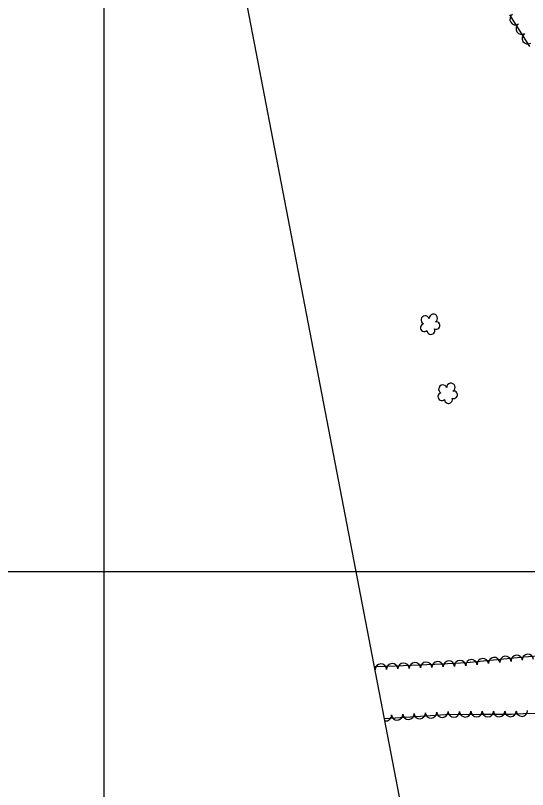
# Model space of a CAD drawing. Extents: x 353423 to 364002, y 127000 to 201942.
# Drawn here: x 359937 to 360299, y 151346 to 151892 of the extents above; entities that cross this region are included whole.
import ezdxf

# ---------------------------------------------------------------- set-up
doc = ezdxf.new("R2010")
doc.units = 0
for name, color, linetype in [('E_FEN_Generic', 7, 'Continuous'), ('E_LAND_TreeLine', 7, 'Continuous'), ('E_RDWY_Gravel', 7, 'Continuous')]:
    doc.layers.add(name, color=color, linetype=linetype)

msp = doc.modelspace()

# ---------------------------------------------------------------- linework, layer by layer
at = {"layer": 'E_FEN_Generic'}
for points in [[(360285.79, 151892.8), (360299.89, 151870.55)], [(360316.18, 151440.9), (360296.02, 151439.51), (360255.88, 151435.59), (360233.16, 151434.4), (360205.32, 151433.23), (360190.65, 151432.72)], [(360197.64, 151396.32), (360197.9, 151396.34), (360219.62, 151397.74), (360240.79, 151399.02), (360266.7, 151399.3), (360287.41, 151399.4), (360295.72, 151399.67), (360314.03, 151400.01)]]:
    msp.add_lwpolyline(points, dxfattribs=at)
for centre, radius, start, end in [((360290.17, 151889.8), 4, 122.3536, 302.3383), ((360294.44, 151883.05), 4, 122.3536, 302.3383), ((360298.72, 151876.3), 4, 122.3536, 302.3383), ((360226.47, 151677.45), 2.97, 21.6206, 242.8545), ((360232.2, 151678.68), 2.97, 299.2714, 182.2447), ((360225.82, 151672.12), 2.78, 104.5915, 312.3645), ((360234.19, 151673.53), 2.61, 243.9767, 101.9093), ((360230.47, 151670.13), 2.78, 181.2685, 22.2796), ((360238.85, 151628.69), 2.97, 21.6206, 242.8545), ((360244.58, 151629.92), 2.97, 299.2714, 182.2447), ((360238.19, 151623.36), 2.78, 104.5915, 312.3645), ((360246.57, 151624.77), 2.61, 243.9767, 101.9093), ((360242.85, 151621.37), 2.78, 181.2685, 22.2796), ((360283.03, 151436.14), 4, 5.5954, 185.5801), ((360290.99, 151436.92), 4, 5.5954, 185.5801), ((360298.88, 151437.62), 4, 3.9527, 183.9373), ((360195.2, 151430.79), 4, 1.9785, 181.9632), ((360203.19, 151431.06), 4, 1.9785, 181.9632), ((360211.19, 151431.38), 4, 2.4077, 182.3924), ((360219.17, 151431.72), 4, 2.4077, 182.3924), ((360227.15, 151432.05), 4, 2.4077, 182.3924), ((360235.16, 151432.41), 4, 3.0087, 182.9933), ((360243.14, 151432.82), 4, 3.0087, 182.9933), ((360251.12, 151433.24), 4, 3.0087, 182.9933), ((360259.18, 151433.81), 4, 5.5954, 185.5801), ((360267.13, 151434.59), 4, 5.5954, 185.5801), ((360275.08, 151435.36), 4, 5.5954, 185.5801), ((360187.22, 151430.51), 4, 1.9785, 29.7105), ((360294.58, 151401.73), 4, 181.9026, 1.8873), ((360198.63, 151398.49), 4, 260.7211, 3.6775), ((360206.61, 151399), 4, 183.6929, 3.6775), ((360214.59, 151399.51), 4, 183.6929, 3.6775), ((360222.58, 151400.02), 4, 183.4573, 3.4419), ((360230.57, 151400.5), 4, 183.4573, 3.4419), ((360238.55, 151400.98), 4, 183.4573, 3.4419), ((360246.65, 151401.17), 4, 180.6311, 0.6158), ((360254.64, 151401.26), 4, 180.6311, 0.6158), ((360262.64, 151401.35), 4, 180.6311, 0.6158), ((360270.65, 151401.41), 4, 180.276, 0.2607), ((360278.65, 151401.45), 4, 180.276, 0.2607), ((360286.65, 151401.49), 4, 180.276, 0.2607)]:
    msp.add_arc(centre, radius, start, end, dxfattribs=at)
at = {"layer": 'E_LAND_TreeLine'}
for p, q in [((360000, 150500), (360000, 153000)), ((359000, 151500), (361500, 151500)), ((360000, 149000), (360000, 151500)), ((360000, 151500), (362500, 151500))]:
    msp.add_line(p, q, dxfattribs=at)
at = {"layer": 'E_RDWY_Gravel'}
msp.add_lwpolyline([(360281.83, 150958.19), (359996.77, 152441.65), (359407.81, 152655.67)], dxfattribs=at)

doc.saveas('drawing.dxf')
